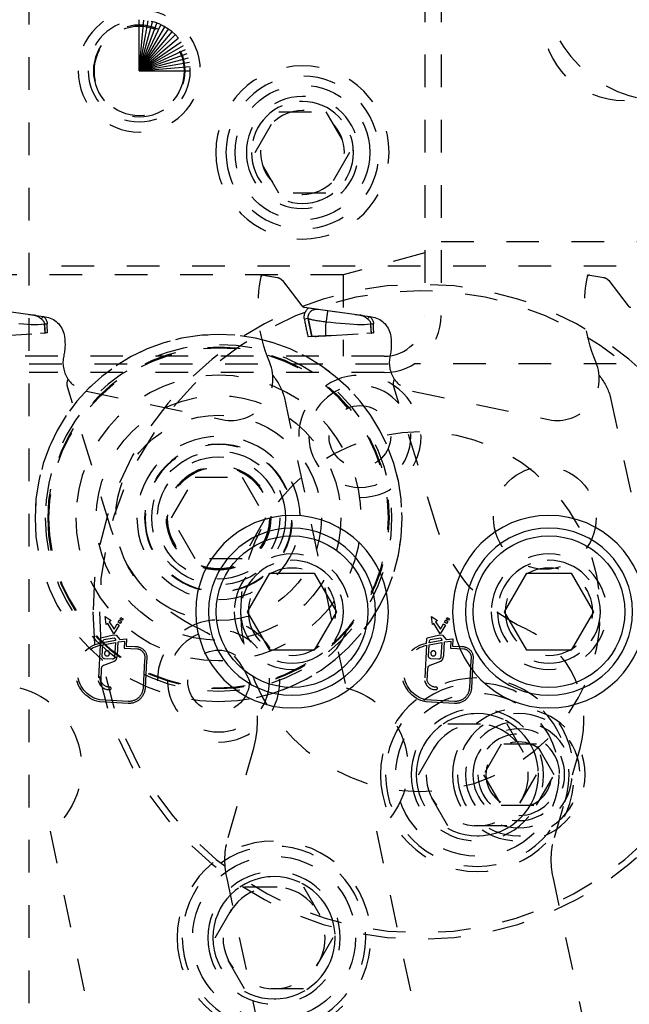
# Model space of a CAD drawing. Header units: inches. Extents: x 3 to 289, y 4 to 291.
# Tile 619 of 634: x 235.74 to 237.61, y 170.18 to 173.2. Entities that reach past the tile are written whole.
import ezdxf

# ---------------------------------------------------------------- set-up
doc = ezdxf.new("R2010")
doc.units = ezdxf.units.IN
doc.header["$LTSCALE"] = 0.5
doc.header["$MEASUREMENT"] = 0
doc.linetypes.add('HIDDEN', pattern=[0.225, 0.15, -0.075])
doc.layers.add('MFB', color=7, linetype='Continuous')

msp = doc.modelspace()

# ---------------------------------------------------------------- linework, layer by layer
at = {"layer": 'MFB', "color": 254, "linetype": 'HIDDEN'}
for p, q in [((235.771, 165.3821), (235.771, 175.1321)), ((236.983, 173.2902), (236.983, 172.2902)), ((237.033, 173.2902), (237.033, 172.2902)), ((237.9699, 172.9482), (237.5949, 172.9482)), ((236.4636, 172.7902), (236.5358, 172.9152)), ((236.5358, 172.9152), (236.6801, 172.9152)), ((236.6801, 172.9152), (236.7523, 172.7902)), ((236.5358, 172.6652), (236.4636, 172.7902)), ((236.7523, 172.7902), (236.6801, 172.6652)), ((236.6801, 172.6652), (236.5358, 172.6652)), ((237.033, 172.5169), (237.9699, 172.5169)), ((236.983, 172.4822), (236.733, 172.4152)), ((237.9699, 172.4419), (235.771, 172.4419)), ((236.733, 172.4152), (234.233, 172.4152)), ((236.483, 172.4152), (236.5312, 172.4067)), ((236.5467, 172.3973), (236.606, 172.3202)), ((236.733, 172.4152), (236.733, 172.1652)), ((237.483, 172.4152), (237.5312, 172.4067)), ((237.5467, 172.3973), (237.606, 172.3202)), ((235.6142, 172.3155), (235.8195, 172.2866)), ((235.6857, 172.3054), (235.7817, 172.2919)), ((236.6142, 172.3155), (236.8195, 172.2866)), ((236.6181, 172.3029), (236.6195, 172.3054)), ((236.6195, 172.3054), (236.6212, 172.3077)), ((236.6212, 172.3077), (236.623, 172.3098)), ((236.623, 172.3098), (236.6249, 172.3118)), ((236.6249, 172.3118), (236.627, 172.3137)), ((236.627, 172.3137), (236.6565, 172.3095)), ((236.6329, 172.3025), (236.6345, 172.3039)), ((236.6345, 172.3039), (236.6362, 172.3052)), ((236.6362, 172.3052), (236.6379, 172.3063)), ((236.6379, 172.3063), (236.6398, 172.3073)), ((236.6398, 172.3073), (236.6417, 172.3081)), ((236.6417, 172.3081), (236.6436, 172.3087)), ((236.6436, 172.3087), (236.6455, 172.3092)), ((236.6455, 172.3092), (236.6479, 172.3096)), ((236.6479, 172.3096), (236.6501, 172.3098)), ((236.6501, 172.3098), (236.6524, 172.3099)), ((236.6524, 172.3099), (236.6545, 172.3098)), ((236.6545, 172.3098), (236.6565, 172.3095)), ((236.6565, 172.3095), (236.6857, 172.3054)), ((236.6854, 172.3041), (236.6853, 172.3034)), ((236.6855, 172.3047), (236.6854, 172.3041)), ((236.6856, 172.3051), (236.6855, 172.3047)), ((236.6857, 172.3053), (236.6856, 172.3051)), ((236.6857, 172.3054), (236.7817, 172.2919)), ((236.6857, 172.3054), (236.6857, 172.3053)), ((235.7693, 172.2937), (235.7851, 172.2915)), ((235.7817, 172.2919), (235.7851, 172.2915)), ((235.7851, 172.2915), (235.8148, 172.2873)), ((235.7851, 172.2915), (235.7871, 172.2911)), ((235.7871, 172.2911), (235.7851, 172.2915)), ((235.7871, 172.2911), (235.7891, 172.2906)), ((235.7891, 172.2906), (235.7871, 172.2911)), ((235.7891, 172.2906), (235.7911, 172.29)), ((235.7911, 172.29), (235.7891, 172.2906)), ((235.7911, 172.29), (235.7931, 172.2892)), ((235.7931, 172.2892), (235.7911, 172.29)), ((235.7931, 172.2892), (235.795, 172.2883)), ((235.795, 172.2883), (235.7931, 172.2892)), ((235.795, 172.2883), (235.7969, 172.2873)), ((235.7969, 172.2873), (235.795, 172.2883)), ((235.7969, 172.2873), (235.7988, 172.2862)), ((235.7988, 172.2862), (235.7969, 172.2873)), ((235.7988, 172.2862), (235.8007, 172.285)), ((235.8007, 172.285), (235.7988, 172.2862)), ((235.8007, 172.285), (235.8025, 172.2838)), ((235.8025, 172.2838), (235.8007, 172.285)), ((235.8025, 172.2838), (235.8043, 172.2825)), ((235.8043, 172.2825), (235.8025, 172.2838)), ((235.8043, 172.2825), (235.806, 172.2812)), ((235.806, 172.2812), (235.8043, 172.2825)), ((235.806, 172.2812), (235.8078, 172.2799)), ((235.8078, 172.2799), (235.806, 172.2812)), ((235.8078, 172.2799), (235.8148, 172.2873)), ((235.8078, 172.2799), (235.8148, 172.2873)), ((235.8078, 172.2799), (235.8095, 172.2784)), ((235.8095, 172.2784), (235.8112, 172.2768)), ((235.8112, 172.2768), (235.8128, 172.2751)), ((235.8128, 172.2751), (235.8142, 172.2732)), ((235.8148, 172.2873), (235.8167, 172.2854)), ((235.8167, 172.2854), (235.8184, 172.2834)), ((235.8184, 172.2834), (235.8201, 172.2812)), ((235.8201, 172.2812), (235.8217, 172.2788)), ((235.8217, 172.2788), (235.8231, 172.2762)), ((235.8231, 172.2762), (235.8238, 172.2744)), ((235.8238, 172.2744), (235.8245, 172.2726)), ((236.6135, 172.2854), (236.6136, 172.2885)), ((236.6136, 172.2823), (236.6135, 172.2854)), ((236.6136, 172.2885), (236.614, 172.2916)), ((236.614, 172.2792), (236.6136, 172.2823)), ((236.614, 172.2916), (236.6147, 172.2946)), ((236.626, 172.2812), (236.614, 172.2792)), ((236.626, 172.2812), (236.614, 172.2792)), ((236.6147, 172.2946), (236.6156, 172.2975)), ((236.6156, 172.2975), (236.6168, 172.3004)), ((236.6168, 172.3004), (236.6181, 172.3029)), ((236.6257, 172.286), (236.6258, 172.2875)), ((236.6257, 172.2844), (236.6257, 172.286)), ((236.6258, 172.2828), (236.6257, 172.2844)), ((236.6258, 172.2875), (236.626, 172.2891)), ((236.626, 172.2812), (236.6258, 172.2828)), ((236.626, 172.2891), (236.6263, 172.2907)), ((236.6367, 172.2255), (236.626, 172.2812)), ((236.626, 172.2812), (236.6367, 172.2255)), ((236.626, 172.2812), (236.6273, 172.2806)), ((236.6263, 172.2907), (236.6267, 172.2922)), ((236.6267, 172.2922), (236.6272, 172.2937)), ((236.6272, 172.2937), (236.6278, 172.2952)), ((236.6273, 172.2806), (236.629, 172.28)), ((236.6278, 172.2952), (236.6285, 172.2966)), ((236.6285, 172.2966), (236.6293, 172.298)), ((236.629, 172.28), (236.6311, 172.2794)), ((236.6293, 172.298), (236.6302, 172.2993)), ((236.6302, 172.2993), (236.6315, 172.301)), ((236.6311, 172.2794), (236.6335, 172.2787)), ((236.6315, 172.301), (236.6329, 172.3025)), ((236.6335, 172.2787), (236.6362, 172.2781)), ((236.6362, 172.2781), (236.6393, 172.2774)), ((236.6393, 172.2774), (236.6426, 172.2767)), ((236.6426, 172.2767), (236.6462, 172.2761)), ((236.6462, 172.2761), (236.65, 172.2754)), ((236.65, 172.2754), (236.654, 172.2748)), ((236.654, 172.2748), (236.6582, 172.2741)), ((236.6582, 172.2741), (236.6625, 172.2735)), ((236.6625, 172.2735), (236.6669, 172.2729)), ((236.6811, 172.2752), (236.6808, 172.2732)), ((236.6814, 172.2772), (236.6811, 172.2752)), ((236.6816, 172.2792), (236.6814, 172.2772)), ((236.6819, 172.2812), (236.6816, 172.2792)), ((236.6822, 172.2832), (236.6819, 172.2812)), ((236.6825, 172.2852), (236.6822, 172.2832)), ((236.6828, 172.2872), (236.6825, 172.2852)), ((236.6831, 172.2891), (236.6828, 172.2872)), ((236.6833, 172.291), (236.6831, 172.2891)), ((236.6836, 172.2928), (236.6833, 172.291)), ((236.6839, 172.2945), (236.6836, 172.2928)), ((236.6841, 172.2961), (236.6839, 172.2945)), ((236.6843, 172.2977), (236.6841, 172.2961)), ((236.6846, 172.2991), (236.6843, 172.2977)), ((236.6848, 172.3004), (236.6846, 172.2991)), ((236.685, 172.3015), (236.6848, 172.3004)), ((236.6851, 172.3025), (236.685, 172.3015)), ((236.6853, 172.3034), (236.6851, 172.3025)), ((236.7693, 172.2937), (236.7851, 172.2915)), ((236.7817, 172.2919), (236.7851, 172.2915)), ((236.7851, 172.2915), (236.8148, 172.2873)), ((236.7851, 172.2915), (236.7871, 172.2911)), ((236.7871, 172.2911), (236.7851, 172.2915)), ((236.7871, 172.2911), (236.7891, 172.2906)), ((236.7891, 172.2906), (236.7871, 172.2911)), ((236.7891, 172.2906), (236.7911, 172.29)), ((236.7911, 172.29), (236.7891, 172.2906)), ((236.7911, 172.29), (236.7931, 172.2892)), ((236.7931, 172.2892), (236.7911, 172.29)), ((236.7931, 172.2892), (236.795, 172.2883)), ((236.795, 172.2883), (236.7931, 172.2892)), ((236.795, 172.2883), (236.7969, 172.2873)), ((236.7969, 172.2873), (236.795, 172.2883)), ((236.7969, 172.2873), (236.7988, 172.2862)), ((236.7988, 172.2862), (236.7969, 172.2873)), ((236.7988, 172.2862), (236.8007, 172.285)), ((236.8007, 172.285), (236.7988, 172.2862)), ((236.8007, 172.285), (236.8025, 172.2838)), ((236.8025, 172.2838), (236.8007, 172.285)), ((236.8025, 172.2838), (236.8043, 172.2825)), ((236.8043, 172.2825), (236.8025, 172.2838)), ((236.8043, 172.2825), (236.806, 172.2812)), ((236.806, 172.2812), (236.8043, 172.2825)), ((236.806, 172.2812), (236.8078, 172.2799)), ((236.8078, 172.2799), (236.806, 172.2812)), ((236.8078, 172.2799), (236.8148, 172.2873)), ((236.8078, 172.2799), (236.8148, 172.2873)), ((236.8078, 172.2799), (236.8095, 172.2784)), ((236.8095, 172.2784), (236.8112, 172.2768)), ((236.8112, 172.2768), (236.8128, 172.2751)), ((236.8128, 172.2751), (236.8142, 172.2732)), ((236.8148, 172.2873), (236.8167, 172.2854)), ((236.8167, 172.2854), (236.8184, 172.2834)), ((236.8184, 172.2834), (236.8201, 172.2812)), ((236.8201, 172.2812), (236.8217, 172.2788)), ((236.8217, 172.2788), (236.8231, 172.2762)), ((236.8231, 172.2762), (236.8238, 172.2744)), ((236.8238, 172.2744), (236.8245, 172.2726)), ((235.7393, 172.2653), (235.7535, 172.2643)), ((235.7535, 172.2643), (235.7651, 172.2636)), ((235.7651, 172.2636), (235.7764, 172.2632)), ((235.7764, 172.2632), (235.7873, 172.2631)), ((235.7873, 172.2631), (235.7979, 172.2632)), ((235.7979, 172.2632), (235.8079, 172.2636)), ((235.8079, 172.2636), (235.8174, 172.2644)), ((235.8142, 172.2732), (235.8151, 172.2719)), ((235.8151, 172.2719), (235.8158, 172.2705)), ((235.8158, 172.2705), (235.8164, 172.269)), ((235.8164, 172.269), (235.8168, 172.2679)), ((235.8168, 172.2679), (235.8171, 172.2667)), ((235.8171, 172.2667), (235.8173, 172.2656)), ((235.8173, 172.2656), (235.8174, 172.2644)), ((235.8174, 172.2644), (235.8259, 172.2645)), ((235.8174, 172.2644), (235.8259, 172.2645)), ((235.8194, 172.2365), (235.8174, 172.2644)), ((235.8245, 172.2726), (235.8251, 172.2707)), ((235.8251, 172.2707), (235.8255, 172.2687)), ((235.8255, 172.2687), (235.8258, 172.2666)), ((235.8258, 172.2666), (235.8259, 172.2645)), ((236.6669, 172.2729), (236.6714, 172.2724)), ((236.6714, 172.2724), (236.676, 172.2718)), ((236.676, 172.2718), (236.6806, 172.2713)), ((236.6808, 172.2732), (236.6806, 172.2713)), ((236.6806, 172.2713), (236.6954, 172.2696)), ((236.6954, 172.2696), (236.7102, 172.268)), ((236.7102, 172.268), (236.7249, 172.2665)), ((236.7249, 172.2665), (236.7393, 172.2653)), ((236.7393, 172.2653), (236.7535, 172.2643)), ((236.7535, 172.2643), (236.7651, 172.2636)), ((236.7651, 172.2636), (236.7764, 172.2632)), ((236.7764, 172.2632), (236.7873, 172.2631)), ((236.7873, 172.2631), (236.7979, 172.2632)), ((236.7979, 172.2632), (236.8079, 172.2636)), ((236.8079, 172.2636), (236.8174, 172.2644)), ((236.8142, 172.2732), (236.8151, 172.2719)), ((236.8151, 172.2719), (236.8158, 172.2705)), ((236.8158, 172.2705), (236.8164, 172.269)), ((236.8164, 172.269), (236.8168, 172.2679)), ((236.8168, 172.2679), (236.8171, 172.2667)), ((236.8171, 172.2667), (236.8173, 172.2656)), ((236.8173, 172.2656), (236.8174, 172.2644)), ((236.8174, 172.2644), (236.8259, 172.2645)), ((236.8174, 172.2644), (236.8259, 172.2645)), ((236.8194, 172.2365), (236.8174, 172.2644)), ((236.8245, 172.2726), (236.8251, 172.2707)), ((236.8251, 172.2707), (236.8255, 172.2687)), ((236.8255, 172.2687), (236.8258, 172.2666)), ((236.8258, 172.2666), (236.8259, 172.2645)), ((235.6794, 172.228), (235.8194, 172.2365)), ((235.8197, 172.2365), (235.8051, 172.2356)), ((235.8181, 172.2364), (235.8194, 172.2365)), ((235.8264, 172.2369), (235.8194, 172.2365)), ((235.8264, 172.2369), (235.8233, 172.2368)), ((236.6367, 172.2255), (236.6255, 172.2248)), ((236.6367, 172.2255), (236.6794, 172.228)), ((236.6367, 172.2255), (236.6373, 172.2255)), ((236.6956, 172.229), (236.6373, 172.2255)), ((236.6466, 172.2261), (236.6503, 172.2263)), ((236.6537, 172.2265), (236.6552, 172.2266)), ((236.6573, 172.2267), (236.677, 172.2279)), ((236.677, 172.2279), (236.6794, 172.228)), ((236.6794, 172.228), (236.8194, 172.2365)), ((236.8197, 172.2365), (236.805, 172.2356)), ((236.8264, 172.2369), (236.8194, 172.2365)), ((236.8194, 172.2365), (236.8203, 172.2366)), ((236.8264, 172.2369), (236.8233, 172.2368)), ((236.8259, 172.2369), (236.8264, 172.2369)), ((236.858, 172.1652), (234.358, 172.1652)), ((235.771, 172.1419), (236.9509, 172.1419)), ((237.9699, 172.1419), (236.9509, 172.1419)), ((236.858, 172.1152), (235.771, 172.1152)), ((236.0207, 171.6387), (235.8883, 172.0718)), ((237.0207, 171.6387), (236.8883, 172.0718)), ((235.9458, 172.0579), (236.3624, 171.971)), ((236.5516, 172.0418), (236.7415, 171.1484)), ((236.9458, 172.0579), (237.3624, 171.971)), ((237.5516, 172.0418), (237.7415, 171.1484)), ((236.2067, 171.6696), (236.2788, 171.7946)), ((236.2788, 171.7946), (236.4232, 171.7946)), ((236.4232, 171.7946), (236.4953, 171.6696)), ((236.2788, 171.5446), (236.2067, 171.6696)), ((236.4953, 171.6696), (236.4232, 171.5446)), ((236.4232, 171.5446), (236.2788, 171.5446)), ((236.0039, 171.3676), (236.0215, 171.3555)), ((236.0067, 171.3425), (236.0039, 171.3676)), ((236.0112, 171.3462), (236.0067, 171.3425)), ((236.0303, 171.314), (236.0112, 171.3462)), ((236.0215, 171.3555), (236.0161, 171.3507)), ((236.0161, 171.3507), (236.0311, 171.3286)), ((236.0467, 171.3408), (236.0303, 171.314)), ((236.0311, 171.3286), (236.0406, 171.3453)), ((236.0406, 171.3453), (236.0467, 171.3408)), ((236.0436, 171.3501), (236.0474, 171.3569)), ((236.0498, 171.3463), (236.0436, 171.3501)), ((236.0474, 171.3569), (236.0535, 171.3523)), ((236.0493, 171.3597), (236.0518, 171.364)), ((236.0555, 171.3559), (236.0493, 171.3597)), ((236.0535, 171.3523), (236.0498, 171.3463)), ((236.0518, 171.364), (236.0583, 171.3604)), ((236.0583, 171.3604), (236.0555, 171.3559)), ((237.0039, 171.3676), (237.0215, 171.3555)), ((237.0067, 171.3425), (237.0039, 171.3676)), ((237.0112, 171.3462), (237.0067, 171.3425)), ((237.0303, 171.314), (237.0112, 171.3462)), ((237.0215, 171.3555), (237.0161, 171.3507)), ((237.0161, 171.3507), (237.0311, 171.3286)), ((237.0467, 171.3408), (237.0303, 171.314)), ((237.0311, 171.3286), (237.0406, 171.3453)), ((237.0406, 171.3453), (237.0467, 171.3408)), ((237.0436, 171.3501), (237.0474, 171.3569)), ((237.0498, 171.3463), (237.0436, 171.3501)), ((237.0474, 171.3569), (237.0535, 171.3523)), ((237.0493, 171.3597), (237.0518, 171.364)), ((237.0555, 171.3559), (237.0493, 171.3597)), ((237.0535, 171.3523), (237.0498, 171.3463)), ((237.0518, 171.364), (237.0583, 171.3604)), ((237.0583, 171.3604), (237.0555, 171.3559)), ((235.9906, 171.3018), (236.029, 171.311)), ((236.029, 171.311), (236.0374, 171.3105)), ((236.0374, 171.3105), (236.0483, 171.2965)), ((236.9906, 171.3018), (237.029, 171.311)), ((237.029, 171.311), (237.0374, 171.3105)), ((237.0374, 171.3105), (237.0483, 171.2965)), ((235.988, 171.279), (235.9824, 171.1715)), ((235.9883, 171.2855), (235.9891, 171.2991)), ((235.9891, 171.2991), (235.9906, 171.3018)), ((235.9946, 171.2453), (235.9965, 171.2806)), ((235.9965, 171.2806), (236.0348, 171.2877)), ((236.0351, 171.2941), (235.9968, 171.287)), ((235.9968, 171.287), (235.9971, 171.293)), ((235.9971, 171.293), (235.9994, 171.2963)), ((235.9994, 171.2963), (236.0307, 171.3024)), ((236.0307, 171.3024), (236.0315, 171.3017)), ((236.0348, 171.2877), (236.0325, 171.2433)), ((236.0413, 171.2496), (236.0434, 171.2895)), ((236.0434, 171.2895), (236.0625, 171.292)), ((236.0483, 171.2965), (236.0692, 171.2992)), ((236.0625, 171.292), (236.0614, 171.2707)), ((236.0692, 171.2992), (236.068, 171.2766)), ((236.988, 171.279), (236.9824, 171.1715)), ((236.9883, 171.2855), (236.9891, 171.2991)), ((236.9891, 171.2991), (236.9906, 171.3018)), ((236.9946, 171.2453), (236.9965, 171.2806)), ((236.9965, 171.2806), (237.0348, 171.2877)), ((237.0351, 171.2941), (236.9968, 171.287)), ((236.9968, 171.287), (236.9971, 171.293)), ((236.9971, 171.293), (236.9994, 171.2963)), ((236.9994, 171.2963), (237.0307, 171.3024)), ((237.0307, 171.3024), (237.0315, 171.3017)), ((237.0348, 171.2877), (237.0325, 171.2433)), ((237.0413, 171.2496), (237.0434, 171.2895)), ((237.0434, 171.2895), (237.0625, 171.292)), ((237.0483, 171.2965), (237.0692, 171.2992)), ((237.0625, 171.292), (237.0614, 171.2707)), ((237.0692, 171.2992), (237.068, 171.2766)), ((236.0383, 171.2377), (236.0409, 171.2474)), ((236.0614, 171.2707), (236.1023, 171.2685)), ((236.068, 171.2766), (236.0953, 171.2752)), ((237.0383, 171.2377), (237.0409, 171.2474)), ((237.0614, 171.2707), (237.1023, 171.2685)), ((237.068, 171.2766), (237.0953, 171.2752)), ((235.9996, 171.2185), (236.0318, 171.2307)), ((236.0251, 171.2367), (236.0013, 171.2379)), ((236.1241, 171.2331), (236.1196, 171.1481)), ((236.1303, 171.2321), (236.1258, 171.1477)), ((236.9996, 171.2185), (237.0318, 171.2307)), ((237.0251, 171.2367), (237.0013, 171.2379)), ((237.1241, 171.2331), (237.1196, 171.1481)), ((237.1303, 171.2321), (237.1258, 171.1477)), ((235.9907, 171.1697), (235.9927, 171.2092)), ((236.9907, 171.1697), (236.9927, 171.2092)), ((236.0736, 171.1007), (235.9859, 171.1053)), ((236.0739, 171.1069), (235.9867, 171.1115)), ((237.0736, 171.1007), (236.9859, 171.1053)), ((237.0739, 171.1069), (236.9867, 171.1115)), ((236.9635, 170.8821), (237.0537, 171.0384)), ((237.0537, 171.0384), (237.2341, 171.0384)), ((237.2341, 171.0384), (237.3243, 170.8821)), ((237.2169, 170.9759), (237.1627, 170.8821)), ((237.3251, 170.9759), (237.2169, 170.9759)), ((237.3793, 170.8821), (237.3251, 170.9759)), ((236.3802, 170.6895), (236.4587, 170.9633)), ((237.3802, 170.6895), (237.4587, 170.9633)), ((237.0537, 170.7259), (236.9635, 170.8821)), ((237.1627, 170.8821), (237.2169, 170.7884)), ((237.3243, 170.8821), (237.2341, 170.7259)), ((237.3251, 170.7884), (237.3793, 170.8821)), ((237.2169, 170.7884), (237.3251, 170.7884)), ((235.835, 170.7086), (236.07, 169.6033)), ((236.835, 170.7086), (237.07, 169.6033)), ((237.2341, 170.7259), (237.0537, 170.7259)), ((236.4778, 170.0894), (236.376, 170.5686)), ((237.4778, 170.0894), (237.376, 170.5686)), ((236.3406, 170.3821), (236.4308, 170.5384)), ((236.4308, 170.5384), (236.6112, 170.5384)), ((236.6112, 170.5384), (236.7014, 170.3821)), ((236.4308, 170.2259), (236.3406, 170.3821)), ((236.7014, 170.3821), (236.6112, 170.2259)), ((236.6112, 170.2259), (236.4308, 170.2259))]:
    msp.add_line(p, q, dxfattribs=at)
at = {"layer": 'MFB', "color": 100, "linetype": 'Continuous'}
for q in [(236.108, 173.1965), (236.1216, 173.1959), (236.1351, 173.1941), (236.1484, 173.1912), (236.1614, 173.1871), (236.174, 173.1818), (236.1861, 173.1756), (236.1976, 173.1682), (236.2084, 173.1599), (236.2184, 173.1507), (236.2276, 173.1407), (236.2359, 173.1299), (236.2433, 173.1184), (236.2496, 173.1063), (236.2548, 173.0937), (236.2589, 173.0807), (236.2618, 173.0674), (236.2636, 173.0539), (236.2642, 173.0402)]:
    msp.add_line((236.108, 173.0402), q, dxfattribs=at)
at = {"layer": 'MFB', "color": 132, "linetype": 'Continuous'}
for p, q in [((236.4399, 171.3821), (236.508, 171.5002)), ((236.508, 171.5002), (236.6444, 171.5002)), ((236.6444, 171.5002), (236.7126, 171.3821)), ((237.2273, 171.3821), (237.2955, 171.5002)), ((237.2955, 171.5002), (237.4318, 171.5002)), ((237.4318, 171.5002), (237.5, 171.3821)), ((236.508, 171.264), (236.4399, 171.3821)), ((236.7126, 171.3821), (236.6444, 171.264)), ((237.2955, 171.264), (237.2273, 171.3821)), ((237.5, 171.3821), (237.4318, 171.264)), ((236.6444, 171.264), (236.508, 171.264)), ((237.4318, 171.264), (237.2955, 171.264))]:
    msp.add_line(p, q, dxfattribs=at)
at = {"layer": 'MFB', "color": 254, "linetype": 'HIDDEN', "extrusion": (0, 0, -1)}
for centre, radius in [((-236.108, 173.0402), 0.1875), ((-236.108, 173.0402), 0.1563), ((-236.108, 173.0402), 0.1406), ((-236.608, 172.7902), 0.2656), ((-236.608, 172.7902), 0.2344), ((-236.608, 172.7902), 0.1719), ((-236.608, 172.7902), 0.1563), ((-236.608, 172.7902), 0.1285), ((-236.9699, 171.3821), 1.0039), ((-236.9699, 171.3821), 0.9843), ((-236.351, 171.6696), 0.5625), ((-236.351, 171.6696), 0.5313), ((-236.351, 171.6696), 0.5235), ((-236.351, 171.6696), 0.5209), ((-236.351, 171.6696), 0.4375), ((-236.784, 171.9196), 0.1563), ((-236.351, 171.6696), 0.25), ((-236.9699, 171.3821), 0.5512), ((-236.351, 171.6696), 0.2266), ((-236.351, 171.6696), 0.225), ((-236.5762, 171.3821), 0.1772), ((-237.3636, 171.3821), 0.1772), ((-236.5762, 171.3821), 0.1575), ((-237.3636, 171.3821), 0.1575), ((-236.5762, 171.3821), 0.1339), ((-237.3636, 171.3821), 0.1339), ((-236.351, 171.1696), 0.1563), ((-236.0092, 171.2541), 0.00784), ((-237.0092, 171.2541), 0.00784), ((-237.1439, 170.8821), 0.2969), ((-237.1439, 170.8821), 0.2812), ((-237.1439, 170.8821), 0.2031), ((-237.1439, 170.8821), 0.1875), ((-237.271, 170.8821), 0.2031), ((-237.271, 170.8821), 0.1875), ((-237.1439, 170.8821), 0.1563), ((-237.271, 170.8821), 0.163), ((-237.271, 170.8821), 0.1406), ((-237.271, 170.8821), 0.125), ((-237.271, 170.8821), 0.1005), ((-236.521, 170.3821), 0.2969), ((-236.521, 170.3821), 0.2812), ((-236.521, 170.3821), 0.2031), ((-236.521, 170.3821), 0.1875), ((-236.521, 170.3821), 0.1563)]:
    msp.add_circle(centre, radius, dxfattribs=at)
at = {"layer": 'MFB', "color": 254, "linetype": 'HIDDEN'}
for centre, radius in [((236.108, 173.0402), 0.1375), ((236.608, 172.7902), 0.2066), ((236.351, 171.6696), 0.375), ((236.784, 171.9196), 0.0945), ((236.351, 171.6696), 0.315), ((236.351, 171.6696), 0.205), ((236.351, 171.6696), 0.1875), ((236.351, 171.6696), 0.16), ((236.351, 171.6696), 0.1575), ((236.351, 171.6696), 0.1563), ((236.351, 171.6696), 0.1563), ((237.351, 171.6696), 0.1575), ((236.351, 171.1696), 0.0945), ((237.1439, 170.8821), 0.25), ((236.521, 170.3821), 0.25)]:
    msp.add_circle(centre, radius, dxfattribs=at)
at = {"layer": 'MFB', "color": 254, "linetype": 'Continuous', "extrusion": (0, 0, -1)}
for centre in [(-236.5762, 171.3821), (-237.3636, 171.3821)]:
    msp.add_circle(centre, 0.2953, dxfattribs=at)
at = {"layer": 'MFB', "color": 132, "linetype": 'Continuous', "extrusion": (0, 0, -1)}
for centre in [(-236.5762, 171.3821), (-237.3636, 171.3821)]:
    msp.add_circle(centre, 0.2559, dxfattribs=at)
at = {"layer": 'MFB', "color": 132, "linetype": 'Continuous'}
for centre in [(236.5762, 171.3821), (237.3636, 171.3821)]:
    msp.add_circle(centre, 0.2323, dxfattribs=at)
at = {"layer": 'MFB', "color": 254, "linetype": 'HIDDEN'}
for centre, radius, start, end in [((237.7199, 173.3232), 0.375, 180, 270), ((236.608, 172.7902), 0.1563, 270, 180), ((236.4874, 172.4087), 0.00571, 79.9742, 168.1032), ((237.4874, 172.4087), 0.00571, 79.9742, 168.1032), ((236.6159, 172.3279), 0.0125, 217.5885, 262), ((237.6159, 172.3279), 0.0125, 217.5885, 262), ((237.2095, 172.3769), 0.6035, 189.3125, 194.5981), ((236.858, 172.2902), 0.125, 270, 0), ((236.858, 172.2902), 0.175, 270, 0), ((240.1768, 172.5715), 4.3703, 184.0304, 184.3965), ((236.351, 171.6696), 0.5625, 270, 180), ((235.9641, 172.146), 0.09, 167.2532, 258.2208), ((236.9641, 172.146), 0.09, 167.2532, 258.2208), ((236.3887, 172.0973), 0.129, 258.2208, 23.0696), ((237.3887, 172.0973), 0.129, 258.2208, 23.0696), ((236.784, 171.9196), 0.1875, 270, 180), ((236.351, 171.6696), 0.25, 270, 180), ((236.5762, 171.3821), 0.1575, 270, 180), ((237.3636, 171.3821), 0.1575, 270, 180), ((236.351, 171.1696), 0.1875, 270, 180), ((236.1607, 171.0488), 0.31, 344, 65.2945), ((237.1607, 171.0488), 0.31, 344, 65.2945), ((236.0307, 171.2502), 0.0105, 344.703, 357), ((237.0307, 171.2502), 0.0105, 344.703, 357), ((236.0281, 171.2405), 0.0105, 290.6817, 344.703), ((237.0281, 171.2405), 0.0105, 290.6817, 344.703), ((236.0162, 171.1775), 0.0344, 190.0192, 272.7393), ((237.0162, 171.1775), 0.0344, 190.0192, 272.7393), ((236.0181, 171.1469), 0.00376, 267, 96.9146), ((237.0181, 171.1469), 0.00376, 267, 96.9146), ((237.1439, 170.8821), 0.1875, 270, 180), ((237.271, 170.8821), 0.125, 270, 180), ((236.521, 170.3821), 0.1875, 270, 180)]:
    msp.add_arc(centre, radius, start, end, dxfattribs=at)
at = {"layer": 'MFB', "color": 254, "linetype": 'HIDDEN', "extrusion": (0, 0, -1)}
for centre, radius, start, end in [((-237.5949, 173.1982), 0.25, 270, 0), ((-236.9105, 172.3195), 0.4382, 336.9304, 12.6192), ((-236.5268, 172.3821), 0.025, 100.0258, 142.4115), ((-237.9105, 172.3195), 0.4382, 336.9304, 12.6192), ((-237.5268, 172.3821), 0.025, 100.0258, 142.4115), ((-235.8099, 172.2184), 0.0689, 98, 169.7316), ((-236.8099, 172.2184), 0.0689, 98, 169.7316), ((-248.2262, 172.477), 12.4021, 358.89074, 359.01811), ((-237.3525, 172.2322), 0.673, 359.6496, 3.3368), ((-241.1768, 172.5715), 4.3703, 355.6035, 355.9696), ((-249.2262, 172.477), 12.4021, 358.89074, 359.01811), ((-235.7179, 172.2017), 0.1625, 169.7316, 192.7468), ((-236.7179, 172.2017), 0.1625, 169.7316, 192.7468), ((-235.9182, 172.0809), 0.0313, 342.9999, 26.1997), ((-236.369, 171.9859), 0.191, 140.9914, 162.9858), ((-236.9182, 172.0809), 0.0313, 342.9999, 26.1997), ((-237.369, 171.9859), 0.191, 140.9914, 162.9858), ((-236.4989, 171.7848), 0.5, 294.6543, 342.9999), ((-237.4989, 171.7848), 0.5, 294.6543, 342.9999), ((-236.0049, 171.1951), 0.0918, 281.9262, 79.6209), ((-236.0049, 171.1951), 0.0856, 282.247, 78.6237), ((-236.0246, 171.2938), 0.0105, 131.3426, 178.2042), ((-237.0049, 171.1951), 0.0918, 281.9262, 79.6209), ((-237.0049, 171.1951), 0.0856, 282.247, 78.6237), ((-237.0246, 171.2938), 0.0105, 131.3426, 178.2042), ((-236.0973, 171.2411), 0.0341, 86.4885, 195.2728), ((-236.0973, 171.2411), 0.0279, 100.2054, 196.5849), ((-237.0973, 171.2411), 0.0341, 86.4885, 195.2728), ((-237.0973, 171.2411), 0.0279, 100.2054, 196.5849), ((-236.0033, 171.2086), 0.0105, 3, 69.3183), ((-236.0017, 171.245), 0.00703, 273, 3), ((-236.0255, 171.2437), 0.00703, 183, 273), ((-237.0033, 171.2086), 0.0105, 3, 69.3183), ((-237.0017, 171.245), 0.00703, 273, 3), ((-237.0255, 171.2437), 0.00703, 183, 273), ((-236.017, 171.1783), 0.0277, 268.7143, 341.8106), ((-237.017, 171.1783), 0.0277, 268.7143, 341.8106), ((-235.6814, 170.9058), 0.25, 103.9254, 232.0746), ((-236.0762, 171.1503), 0.0497, 183, 273), ((-236.0762, 171.1503), 0.0435, 183, 273), ((-236.6814, 170.9058), 0.25, 103.9254, 232.0746), ((-237.0762, 171.1503), 0.0497, 183, 273), ((-237.0762, 171.1503), 0.0435, 183, 273), ((-236.6205, 170.6205), 0.25, 348, 16), ((-237.6205, 170.6205), 0.25, 348, 16)]:
    msp.add_arc(centre, radius, start, end, dxfattribs=at)

doc.saveas('drawing.dxf')
